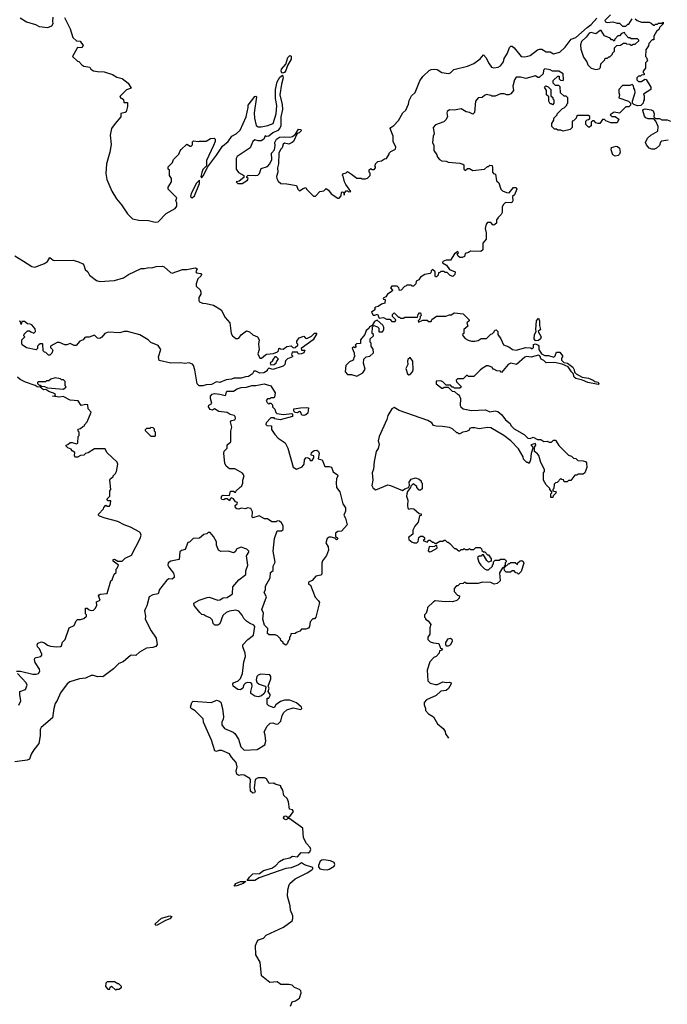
# Model space of a CAD drawing. Extents: x 2386423 to 2568864, y 578392 to 761999.
# Tile 378 of 454: x 2539351 to 2545446, y 646988 to 656261. Entities that reach past the tile are written whole.
import ezdxf

# ---------------------------------------------------------------- set-up
doc = ezdxf.new("R2010")
doc.units = 0

msp = doc.modelspace()

# ---------------------------------------------------------------- linework, layer by layer
at = {"layer": '0CON05XD'}
for points in [[(2539355, 656277.5), (2539415, 656240), (2539500, 656215), (2539535, 656197.5), (2539615, 656187.5), (2539655, 656202.5), (2539667.5, 656225), (2539662.5, 656245), (2539666.7, 656285)], [(2539771.7, 656281.7), (2539827.5, 656175), (2539850, 656095), (2539885, 656062.5), (2539919.3, 656059.3), (2539949.3, 656019.3), (2539937.5, 655995), (2539895, 656000), (2539847.5, 655915), (2539895, 655870), (2539908.3, 655868.3), (2539936.7, 655835), (2539955, 655824), (2540010, 655815), (2540020, 655795), (2540045, 655780), (2540082, 655772), (2540145, 655770), (2540225, 655746.2), (2540265, 655721.2), (2540315, 655706.7), (2540372.5, 655665), (2540400, 655615), (2540355, 655600), (2540293, 655537), (2540301.7, 655521.7), (2540315, 655520), (2540328.3, 655508.3), (2540332.5, 655482.5), (2540365, 655480), (2540366.7, 655445), (2540353.3, 655395), (2540345, 655386.7), (2540303.3, 655376.7), (2540303.8, 655345), (2540248.8, 655285), (2540213.8, 655235), (2540203.3, 655175), (2540213.3, 655085), (2540200, 655015), (2540166.6, 654905), (2540163.4, 654813.4), (2540172.7, 654755), (2540218.2, 654645), (2540263.8, 654573.8), (2540308.9, 654518.9), (2540365, 654433.8), (2540413.3, 654385), (2540472.1, 654372.1), (2540565, 654368.9), (2540626.4, 654353.6), (2540655, 654357.5), (2540730, 654435), (2540815, 654482.5), (2540830, 654505), (2540830, 654535), (2540820, 654555), (2540830, 654585), (2540750, 654665), (2540750, 654685), (2540780, 654735), (2540780, 654765), (2540760, 654795), (2540760, 654845), (2540750, 654855), (2540750, 654875), (2540790, 654915), (2540800, 654945), (2540850, 654995), (2540860, 655025), (2540871.7, 655038.3), (2540925, 655090), (2540955, 655070), (2540965, 655070), (2540977, 655083), (2540978.3, 655111.7), (2540988.3, 655121.7), (2541035, 655112.5), (2541045, 655117.5), (2541105, 655116.7), (2541147.3, 655142.7), (2541180, 655145), (2541190, 655135), (2541189.5, 655115), (2541174.5, 655075), (2541108.9, 654935), (2541110, 654885), (2541075, 654848.8), (2541065, 654822.5), (2541057.5, 654785), (2541061.7, 654771.7), (2541081.2, 654795), (2541117.7, 654872.3), (2541205, 654984), (2541259.7, 655070.3), (2541313.3, 655115), (2541347.5, 655165), (2541387.5, 655185), (2541425, 655220), (2541481.2, 655345), (2541503, 655433), (2541502.5, 655455), (2541565, 655537.5), (2541575, 655540), (2541580, 655535), (2541558.8, 655385), (2541561.2, 655335), (2541577.5, 655265), (2541595, 655251.2), (2541625, 655250.8), (2541687.5, 655265), (2541736, 655285), (2541765.3, 655374.7), (2541772.1, 655452.1), (2541759.5, 655519.5), (2541758.2, 655605), (2541773.7, 655676.3), (2541798.7, 655721.3), (2541825, 655740), (2541832.2, 655715), (2541813.8, 655655), (2541800.9, 655555), (2541822.4, 655462.4), (2541825.6, 655415), (2541808.5, 655345), (2541807.5, 655262.5), (2541800, 655240), (2541781.9, 655218.1), (2541733.3, 655195), (2541695, 655163.3), (2541675, 655160), (2541661.7, 655168.3), (2541650, 655135), (2541625, 655121.2), (2541595, 655118.8), (2541565, 655130), (2541546.7, 655115), (2541520, 655055), (2541397, 654973), (2541387.5, 654955), (2541387.5, 654855), (2541410.7, 654820.7), (2541460, 654795), (2541460, 654775), (2541418.3, 654741.7), (2541390, 654735), (2541405, 654720), (2541445, 654720), (2541495, 654750), (2541500, 654765), (2541490, 654775), (2541490, 654785), (2541503, 654797), (2541575, 654792.5), (2541591.7, 654798.3), (2541608.8, 654811.2), (2541625, 654860), (2541685, 654877.5), (2541705, 654902.5), (2541723.3, 654945), (2541720, 655005), (2541750, 655035), (2541756.7, 655075), (2541753.9, 655106.1), (2541766.7, 655135), (2541795, 655153.3), (2541847, 655157), (2541895, 655153.8), (2541918.3, 655161.7), (2541948.3, 655181.7), (2541975, 655230), (2541998.3, 655228.3), (2542000, 655215), (2541980, 655195), (2541961.7, 655188.3), (2541927.5, 655115), (2541916.4, 655103.6), (2541885, 655087.5), (2541843, 655097), (2541831.7, 655088.3), (2541820, 655055), (2541805, 655040), (2541790, 655005), (2541786.7, 654905), (2541777.5, 654865), (2541780, 654825), (2541767.5, 654785), (2541772.5, 654765), (2541785, 654740), (2541808.3, 654718.3), (2541865, 654716.7), (2541955, 654700), (2541970, 654665), (2541985, 654650), (2542018.3, 654671.7), (2542045, 654680), (2542050, 654665), (2542115, 654600), (2542135, 654600), (2542175, 654642.5), (2542215, 654650), (2542235, 654670), (2542256.4, 654656.4), (2542281.7, 654621.7), (2542345, 654580), (2542358.3, 654581.7), (2542378.3, 654601.7), (2542380, 654635), (2542385, 654640), (2542398.3, 654638.3), (2542405, 654610), (2542410, 654635), (2542425, 654650), (2542435, 654650), (2542445, 654640), (2542468.3, 654641.7), (2542419.3, 654709.3), (2542407.5, 654735), (2542397, 654787), (2542390, 654795), (2542391.7, 654808.3), (2542425, 654820), (2542435, 654830), (2542475, 654807.5), (2542525, 654767.5), (2542565, 654770), (2542575, 654762.5), (2542605, 654762.5), (2542625, 654770), (2542650, 654795), (2542650, 654815), (2542640, 654825), (2542641.7, 654848.3), (2542655, 654860), (2542665, 654850), (2542688.3, 654851.7), (2542700, 654865), (2542700, 654875), (2542690, 654885), (2542700, 654895), (2542700, 654905), (2542723, 654927), (2542755, 654932.5), (2542785, 654950), (2542805, 654952.5), (2542830, 654995), (2542830, 655005), (2542845, 655020), (2542887.7, 655042.3), (2542890.7, 655060.7), (2542866.7, 655115), (2542867.5, 655165), (2542837.5, 655235), (2542843.6, 655246.4), (2542872.5, 655265), (2542917.7, 655312.3), (2542957.5, 655385), (2542985, 655410), (2543010, 655465), (2543018.3, 655501.7), (2543040, 655545), (2543072.5, 655575), (2543116.7, 655685), (2543145, 655727.5), (2543205, 655782.5), (2543225, 655792.5), (2543255, 655796.7), (2543280.7, 655790.7), (2543325, 655762.5), (2543387, 655753), (2543405, 655760), (2543438.3, 655791.7), (2543565, 655823.8), (2543625, 655847.5), (2543685, 655892.5), (2543715, 655930), (2543743, 655903), (2543763.3, 655855), (2543792.5, 655815), (2543815, 655806.7), (2543855.8, 655814.2), (2543875, 655827.5), (2543903.8, 655865), (2543910, 655895), (2543943.6, 655946.4), (2543961.7, 655998.3), (2543975, 656012.5), (2543985, 656012.5), (2544005, 655997.5), (2544070, 655915), (2544105, 655910), (2544135, 655916.2), (2544155, 655924.3), (2544223.9, 655976.1), (2544245, 655983.3), (2544265, 655983.3), (2544305, 655960), (2544345, 655957.5), (2544375, 655940), (2544435, 655956), (2544485, 656001.2), (2544542, 656078), (2544586, 656095), (2544691.6, 656188.4), (2544730, 656215), (2544784, 656275)], [(2544912.3, 656307.7), (2544860, 656255), (2544865, 656242.5), (2544883.6, 656233.6), (2544935, 656242.5), (2544975, 656230), (2544995, 656230), (2545025, 656200), (2545055, 656200), (2545075, 656220), (2545085, 656220), (2545115, 656270)], [(2545145, 656270), (2545163, 656253), (2545205, 656237.5), (2545277, 656237), (2545295, 656230), (2545315, 656210), (2545325, 656210), (2545335, 656220), (2545355, 656220), (2545365, 656230), (2545395, 656230), (2545408.3, 656238.3), (2545408.3, 656221.7), (2545371.7, 656188.3), (2545368.3, 656171.7), (2545345, 656150), (2545320, 656105), (2545320, 656070), (2545305, 656070), (2545271.7, 656038.3), (2545270, 656015), (2545243, 655977), (2545240, 655915), (2545250, 655905), (2545260, 655875), (2545240, 655855), (2545240, 655805), (2545220, 655775)], [(2544775, 655792.5), (2544805, 655800), (2544818.3, 655811.7), (2544820, 655845), (2544858.3, 655881.7), (2544861.7, 655898.3), (2544885, 655900), (2544895, 655910), (2544905, 655910), (2544930, 655935), (2544930, 655945), (2544950, 655965), (2544950, 655995), (2544971.7, 656018.3), (2545005, 656020), (2545035, 656040), (2545055, 656040), (2545063, 656033), (2545095, 656030), (2545105, 656020), (2545115, 656020), (2545125, 656030), (2545145, 656030), (2545178.3, 656061.7), (2545178.3, 656068.3), (2545165, 656080), (2545105, 656080), (2545095, 656090), (2545081.7, 656091.7), (2545051.7, 656121.7), (2545045, 656140), (2545015, 656130), (2544995, 656110), (2544981.7, 656108.3), (2544951.7, 656078.3), (2544945, 656060), (2544935, 656070), (2544921.7, 656071.7), (2544908.3, 656088.3), (2544855, 656110), (2544825, 656160), (2544815, 656160), (2544775, 656128.8), (2544730.6, 656140.6), (2544710.8, 656135), (2544682.5, 656097.5), (2544638.8, 656055), (2544630, 656025), (2544632.5, 655985), (2544658.3, 655908.3), (2544690, 655865), (2544700, 655835), (2544730, 655805), (2544775, 655792.5)], [(2541826.1, 655756.1), (2541819.5, 655759.5), (2541812.9, 655775), (2541815.8, 655794.2), (2541857.3, 655842.7), (2541874.3, 655905), (2541895, 655924), (2541905, 655917.5), (2541905, 655890), (2541870.5, 655829.5), (2541857.1, 655782.9), (2541845, 655764.5), (2541826.1, 655756.1)], [(2545220, 655775), (2545220, 655765), (2545230, 655755), (2545228.3, 655741.7), (2545205, 655740), (2545195, 655730), (2545175, 655730), (2545160, 655715), (2545160, 655695), (2545175, 655680), (2545205, 655680), (2545235, 655700), (2545248.3, 655698.3), (2545290, 655625), (2545290, 655605), (2545221.7, 655558.3), (2545230, 655545), (2545230, 655505), (2545223, 655497), (2545220, 655475), (2545198.3, 655451.7), (2545165, 655450), (2545131.7, 655461.7), (2545120, 655475), (2545120, 655495), (2545142.5, 655575), (2545141.7, 655601.7), (2545130, 655615), (2545128.3, 655638.3), (2545115, 655650), (2545095, 655640), (2545025, 655640), (2544990, 655605), (2544990, 655575), (2544997.5, 655555), (2544990, 655525), (2545080, 655495), (2545100, 655475), (2545100, 655455), (2545085, 655440), (2545055, 655440), (2544995, 655380), (2544945, 655390), (2544910, 655365), (2544925, 655350), (2544955, 655350), (2544990, 655325), (2544975, 655290), (2544915, 655290), (2544868.3, 655308.3), (2544855, 655320), (2544835, 655320), (2544810, 655285), (2544795, 655282.5), (2544775, 655290), (2544758.3, 655308.3), (2544745, 655310), (2544730, 655295), (2544728.3, 655261.7), (2544715, 655250), (2544705, 655250), (2544680, 655275), (2544680, 655305), (2544691.7, 655318.3), (2544705, 655320), (2544718.3, 655331.7), (2544718.3, 655348.3), (2544705, 655360), (2544605, 655360), (2544591.7, 655348.3), (2544590, 655335), (2544565, 655310), (2544550, 655305), (2544550, 655245), (2544531.7, 655228.3), (2544465, 655212.5), (2544445, 655220), (2544415, 655220), (2544405, 655230), (2544385, 655230), (2544360, 655255), (2544360, 655285), (2544380, 655315), (2544380, 655335), (2544410, 655365), (2544410, 655375), (2544460, 655425), (2544475, 655430), (2544500, 655455), (2544500, 655465), (2544510, 655475), (2544510, 655525), (2544495, 655540), (2544475, 655540), (2544441.7, 655571.7), (2544438.3, 655628.3), (2544425, 655640), (2544395, 655640), (2544372.5, 655665), (2544373, 655687), (2544415, 655730), (2544428.3, 655728.3), (2544430, 655705), (2544441.7, 655691.7), (2544465, 655690), (2544470, 655695), (2544465, 655750), (2544427, 655777), (2544365, 655777.5), (2544345, 655790), (2544295, 655800), (2544280, 655785), (2544278.3, 655751.7), (2544241.7, 655718.3), (2544228.3, 655718.3), (2544205, 655732.5), (2544115, 655707.5), (2544065, 655720), (2544025, 655720), (2544007.5, 655695), (2543992.5, 655635), (2543997.5, 655595), (2543975, 655562.5), (2543955, 655552.5), (2543935, 655552.5), (2543911.7, 655561.7), (2543877, 655563), (2543825, 655540), (2543795, 655540), (2543787, 655547), (2543745, 655556.7), (2543725, 655547.5), (2543705, 655527.5), (2543665, 655523.8), (2543640, 655495), (2543631.7, 655388.3), (2543617, 655373), (2543585, 655387.5), (2543553, 655393), (2543505, 655422.5), (2543445, 655410), (2543395, 655413.3), (2543375, 655397.5), (2543370, 655385), (2543377.5, 655345), (2543363, 655317), (2543341.7, 655298.3), (2543265, 655272.5), (2543242.5, 655245), (2543252.5, 655185), (2543242.5, 655165), (2543237.5, 655105), (2543247.5, 655075), (2543248.3, 655028.3), (2543277, 654987), (2543282.5, 654965), (2543303.6, 654943.6), (2543323, 654933), (2543365, 654930), (2543385, 654920), (2543495, 654910), (2543521.7, 654901.7), (2543530, 654895), (2543530, 654855), (2543545, 654840), (2543565, 654860), (2543585, 654860), (2543615, 654840), (2543725, 654852.5), (2543755, 654880), (2543765, 654880), (2543775, 654890), (2543797, 654887), (2543802.5, 654865), (2543800, 654825), (2543811.7, 654811.7), (2543830, 654805), (2543840, 654745), (2543860, 654725), (2543880, 654665), (2543895, 654650), (2543933, 654633), (2543958.3, 654631.7), (2543998.3, 654681.7), (2544025, 654680), (2544030, 654665), (2544007, 654613), (2543990, 654595), (2543992.5, 654555), (2543985, 654542.5), (2543975, 654537.5), (2543925, 654540), (2543903, 654517), (2543892.5, 654495), (2543893.3, 654445), (2543882.5, 654425), (2543850, 654395), (2543850, 654385), (2543840, 654375), (2543840, 654345), (2543815, 654327.5), (2543805, 654330), (2543785, 654350), (2543755, 654350), (2543743, 654337), (2543732.5, 654295), (2543742.5, 654255), (2543740, 654195), (2543710, 654155), (2543710, 654095), (2543691.7, 654078.3), (2543595, 654080), (2543575, 654067.5), (2543545, 654060), (2543537.5, 654032.5), (2543515, 654020), (2543495, 654020), (2543477.5, 654035), (2543470, 654055), (2543480, 654065), (2543475, 654077.5), (2543444.1, 654055.9), (2543405, 653997.5), (2543365, 653996), (2543332.5, 653985), (2543330.7, 653970.7), (2543369.3, 653949.3), (2543395, 653907.5), (2543450, 653885), (2543447, 653863), (2543427, 653843), (2543401.7, 653851.7), (2543375, 653880), (2543355, 653880), (2543345, 653890), (2543315, 653890), (2543305, 653880), (2543291.7, 653878.3), (2543290, 653855), (2543275, 653840), (2543265, 653840), (2543260, 653845), (2543260, 653885), (2543235, 653907.5), (2543223, 653897), (2543221.7, 653878.3), (2543215, 653870), (2543165, 653862.5), (2543123.6, 653836.4), (2543108.3, 653811.7), (2543081.7, 653798.3), (2543080, 653775), (2543058.3, 653751.7), (2543045, 653750), (2543035, 653760), (2542995, 653760), (2542985, 653750), (2542971.7, 653748.3), (2542940, 653715), (2542925, 653710), (2542920, 653735), (2542905, 653750), (2542855, 653750), (2542840, 653735), (2542860, 653715), (2542856.7, 653703.3), (2542813.6, 653676.4), (2542798.3, 653651.7), (2542771.7, 653638.3), (2542775, 653630), (2542790, 653625), (2542788.3, 653591.7), (2542755, 653582.5), (2542725, 653560), (2542700, 653555), (2542690, 653545), (2542697, 653537), (2542695, 653530), (2542663, 653507), (2542678.3, 653478.3), (2542695, 653477.5), (2542718.3, 653488.3), (2542735, 653450), (2542775, 653457.5), (2542805, 653440), (2542835, 653440), (2542855, 653420), (2542885, 653420), (2542890, 653435), (2542860, 653465), (2542860, 653485), (2542875, 653500), (2542915, 653460), (2542925, 653460), (2542935, 653450), (2542965, 653450), (2542975, 653460), (2543095, 653460), (2543100, 653485), (2543115, 653500), (2543125, 653500), (2543130, 653475), (2543120, 653465), (2543118.3, 653441.7), (2543100, 653425), (2543105, 653412.5), (2543145, 653430), (2543185, 653430), (2543195, 653420), (2543225, 653420), (2543231.7, 653438.3), (2543275, 653470), (2543361.7, 653468.3), (2543395, 653480), (2543415, 653480), (2543433, 653497), (2543445, 653500), (2543525, 653490), (2543580, 653435), (2543580, 653425), (2543560, 653405), (2543570, 653375), (2543530, 653345), (2543530, 653305), (2543520, 653295), (2543525, 653280), (2543545, 653260), (2543573, 653243), (2543605, 653232.5), (2543635, 653232.5), (2543665, 653240), (2543695, 653260), (2543745, 653260), (2543785, 653300), (2543797, 653303), (2543818.3, 653321.7), (2543821.7, 653338.3), (2543835, 653340), (2543850, 653325), (2543850, 653295), (2543880, 653255), (2543905, 653200), (2543955, 653180), (2543990, 653155), (2544025, 653150), (2544115, 653172.5), (2544161.7, 653171.7), (2544175, 653162.5), (2544186.7, 653175), (2544187.5, 653202.5), (2544205, 653210), (2544230, 653195), (2544235.8, 653185), (2544236.2, 653155), (2544263.6, 653113.6), (2544295, 653100), (2544327, 653097), (2544377, 653083), (2544390, 653095), (2544405, 653130), (2544435, 653130), (2544460, 653095), (2544460, 653085), (2544450, 653075), (2544450, 653055), (2544471.2, 653031.2), (2544506.2, 653026.2), (2544557.5, 652987.5), (2544571.2, 652965), (2544571.7, 652941.7), (2544587.5, 652925), (2544645, 652893.3), (2544706, 652886), (2544747.7, 652867.7), (2544765, 652852.5), (2544795, 652846.7), (2544803.3, 652835), (2544795.8, 652824.2), (2544697.5, 652845), (2544647.5, 652867.5), (2544585, 652881.5), (2544569.4, 652895), (2544559.5, 652929.5), (2544543.8, 652943.8), (2544512.7, 652992.7), (2544458.3, 653018.3), (2544385, 653031.4), (2544305, 653030), (2544285, 653050), (2544258, 653065), (2544246.1, 653096.1), (2544235, 653101.2), (2544165.9, 653084.1), (2544122, 653088), (2544106.4, 653083.6), (2544027, 653013), (2543973, 653027), (2543950, 653015), (2543885, 652940), (2543875, 652950), (2543843, 652953), (2543815, 652970), (2543805, 652970), (2543800, 652985), (2543765, 653000), (2543745, 653000), (2543703, 652977), (2543685, 652960), (2543625, 652900), (2543575, 652900), (2543565, 652910), (2543555, 652910), (2543525, 652880), (2543471.7, 652878.3), (2543460, 652865), (2543461.7, 652851.7), (2543510, 652805), (2543495, 652790), (2543445, 652790), (2543435, 652800), (2543421.7, 652801.7), (2543405, 652820), (2543365, 652820), (2543335, 652850), (2543315, 652860), (2543271.7, 652858.3), (2543271.7, 652831.7), (2543325, 652790), (2543335, 652790), (2543345, 652800), (2543385, 652800), (2543421.7, 652761.7), (2543445, 652760), (2543475, 652730), (2543485, 652730), (2543500, 652695), (2543498.3, 652628.3), (2543502.5, 652615), (2543525, 652597.5), (2543605, 652580), (2543735, 652587.5), (2543775, 652567.5), (2543825, 652577.5), (2543851.7, 652571.7), (2543889.3, 652539.3), (2543923.6, 652493.6), (2543968.3, 652458.3), (2543975, 652440), (2544005, 652407.5), (2544100, 652355), (2544135, 652320), (2544155, 652317.5), (2544185, 652330), (2544225, 652306.7), (2544255, 652307.5), (2544285, 652287.5), (2544315, 652292.5), (2544335, 652282.5), (2544357, 652283), (2544375, 652300), (2544395, 652300), (2544425, 652250), (2544515, 652160), (2544545, 652150), (2544563, 652133), (2544587, 652127), (2544605, 652110), (2544655, 652107.5), (2544675, 652100), (2544687, 652087), (2544690, 652045), (2544670, 651995), (2544655, 651980), (2544605, 651980), (2544595, 651970), (2544575, 651970), (2544538.3, 651921.7), (2544515, 651920), (2544505, 651910), (2544475, 651910), (2544468.3, 651928.3), (2544455, 651930), (2544445, 651940), (2544408.3, 651901.7), (2544395, 651900), (2544381.7, 651888.3), (2544380, 651845), (2544370, 651835), (2544370, 651825), (2544400, 651815), (2544398.3, 651801.7), (2544385, 651790)], [(2544365, 655460), (2544355, 655470), (2544345, 655470), (2544330, 655495), (2544330, 655535), (2544310, 655555), (2544310, 655595), (2544290, 655625), (2544302.5, 655637.5), (2544325, 655630), (2544350, 655605), (2544350, 655545), (2544368.3, 655528.3), (2544370, 655515), (2544380, 655505), (2544380, 655475), (2544365, 655460)], [(2545300.7, 655040.7), (2545275, 655052.5), (2545251.7, 655081.7), (2545242.5, 655105), (2545260, 655145), (2545290, 655175), (2545358.3, 655211.7), (2545360, 655255), (2545337, 655307), (2545318.3, 655328.3), (2545265, 655327.5), (2545245, 655336.7), (2545231.7, 655351.7), (2545217.5, 655405), (2545220, 655415), (2545237, 655423), (2545295, 655412.5), (2545313, 655403), (2545322.5, 655375), (2545320, 655345), (2545335, 655330), (2545371.7, 655331.7), (2545395, 655317.5), (2545445, 655317.5), (2545475.8, 655305.8)], [(2544955, 654976.7), (2544935, 654987.5), (2544917.5, 655035), (2544921.7, 655058.3), (2544965, 655070), (2544977, 655067), (2544995, 655050), (2545002.5, 655015), (2544996.1, 654993.9), (2544985, 654983.3), (2544955, 654976.7)], [(2545455, 655127.5), (2545393, 655117), (2545383.3, 655106.7), (2545373, 655077), (2545345, 655050), (2545325, 655042.5), (2545300.7, 655040.7)], [(2540975, 654582.5), (2540995, 654603.8), (2541045, 654717.5), (2541045, 654750), (2541015, 654721.2), (2540965, 654623.3), (2540959.2, 654595), (2540975, 654582.5)], [(2539305, 654038.1), (2539388.5, 653988.5), (2539465, 653937.5), (2539495, 653931.4), (2539585.7, 653964.3), (2539612.5, 653985), (2539635, 654020), (2539665, 653996.7), (2539682.9, 653992.9), (2539855.6, 653995.6), (2539905, 653982), (2539945, 653962), (2539955, 653950), (2539968.6, 653908.6), (2539994, 653885), (2540009.2, 653855), (2540074, 653804), (2540105.5, 653795.5), (2540244.5, 653805.5), (2540329.5, 653830.5), (2540375, 653860.8), (2540495, 653918.6), (2540525, 653917.1), (2540567.3, 653927.3), (2540595, 653923.8), (2540635, 653936), (2540695, 653940), (2540710, 653935), (2540769.5, 653879.5), (2540785, 653874), (2540885, 653910), (2540925, 653909.2), (2540987.5, 653922.5), (2541005, 653923.8), (2541022.5, 653915), (2541008.8, 653885), (2541015, 653876.7), (2541055, 653870), (2541061.7, 653861.7), (2541056.7, 653845), (2541029.3, 653820.7), (2541012.5, 653775), (2541013, 653753), (2541048.3, 653718.3), (2541056.7, 653695), (2541056.7, 653675), (2541037.5, 653645), (2541037.5, 653615), (2541045, 653602.5), (2541070.7, 653590.7), (2541105, 653588.8), (2541175, 653572), (2541248.7, 653528.7), (2541286, 653455), (2541328.8, 653405), (2541340, 653305), (2541354.1, 653284.1), (2541385, 653260), (2541405, 653257.5), (2541415, 653263.3), (2541436.1, 653293.9), (2541485, 653330), (2541515, 653321.2), (2541544.3, 653294.3), (2541588.8, 653275), (2541604, 653245), (2541598, 653205), (2541603.9, 653156.1), (2541594, 653115), (2541610, 653075), (2541627, 653073), (2541663.9, 653106.1), (2541678.3, 653111.7), (2541741.2, 653118.8), (2541776.7, 653133.3), (2541788.3, 653141.7), (2541790, 653165), (2541795, 653167.5), (2541805, 653160), (2541831.7, 653158.3), (2541865, 653182.5), (2541905, 653190), (2541925, 653170), (2541945, 653172.5), (2541967.5, 653195), (2541970, 653205), (2541960, 653215), (2541960, 653235), (2541982.5, 653265), (2542025, 653280), (2542041.7, 653261.7), (2542055, 653257.5), (2542098.3, 653281.7), (2542125, 653310), (2542145, 653310), (2542147.5, 653305), (2542112.5, 653245), (2542000, 653165), (2542005, 653150), (2542035, 653150), (2542025, 653122.5), (2542005, 653113.3), (2541975, 653110), (2541965, 653130), (2541915, 653130), (2541910, 653105), (2541920, 653095), (2541920, 653085), (2541871.7, 653068.3), (2541851.7, 653048.3), (2541847.5, 653015), (2541830.7, 652999.3), (2541735, 652966.7), (2541695, 652980), (2541680, 652965), (2541680, 652955), (2541650, 652935), (2541611.7, 652931.7), (2541575, 652950), (2541555, 652950), (2541542.5, 652925), (2541505, 652900.6), (2541475, 652898.6), (2541435, 652885.6), (2541366.4, 652883.6), (2541345.9, 652874.1), (2541295, 652870.8), (2541235, 652844.3), (2541205, 652852), (2541155, 652824.4), (2541106.8, 652823.2), (2541075, 652811.9), (2541041.4, 652811.4)], [(2541041.4, 652811.4), (2541020.9, 652830.9), (2541000.8, 652965), (2540988, 653005), (2540977.9, 653017.9), (2540945, 653028.8), (2540905, 653023.8), (2540865, 653030), (2540775, 653026.2), (2540665, 653050), (2540656.7, 653085), (2540680, 653155), (2540653.9, 653193.9), (2540585, 653221.2), (2540560, 653245), (2540482.7, 653292.7), (2540365, 653324.4), (2540335.7, 653324.3), (2540295, 653313.1), (2540185, 653318.1), (2540153.8, 653305), (2540125, 653271.2), (2540105, 653257.5), (2540085, 653262.5), (2540055, 653288.8), (2540005, 653270.8), (2539975, 653272), (2539965, 653268.8), (2539947.5, 653245), (2539916.2, 653233.8), (2539883.3, 653193.3), (2539865, 653192.5), (2539825, 653212.5), (2539795, 653198.8), (2539775, 653198.6), (2539725, 653220), (2539705, 653220), (2539640, 653185), (2539640, 653175), (2539658.3, 653158.3), (2539663.3, 653145), (2539655, 653120), (2539635, 653102.5), (2539623, 653103), (2539598.3, 653128.3), (2539585, 653130), (2539571.7, 653141.7), (2539570, 653205), (2539565, 653210), (2539545, 653210), (2539531.7, 653198.3), (2539520, 653185), (2539520, 653165), (2539507.5, 653152.5), (2539415, 653170), (2539375, 653200), (2539370, 653215), (2539372.5, 653245), (2539400, 653275), (2539390, 653285), (2539391.7, 653298.3), (2539425, 653330), (2539445, 653330), (2539455, 653320), (2539485, 653310), (2539500, 653325), (2539498.3, 653348.3), (2539465, 653386.7), (2539450, 653395), (2539425, 653397.5), (2539395, 653417.5), (2539371.7, 653418.3), (2539365, 653390), (2539358.3, 653418.3), (2539345, 653422.5)], [(2542525, 652902.5), (2542580, 652935), (2542601.7, 652968.3), (2542587.5, 653025), (2542590, 653065), (2542613, 653087), (2542647, 653093), (2542680, 653125), (2542677, 653157), (2542660, 653185), (2542660, 653215), (2542650, 653225), (2542650, 653255), (2542680, 653285), (2542680, 653295), (2542670, 653305), (2542671.7, 653368.3), (2542685, 653380), (2542719.3, 653369.3), (2542730, 653355), (2542730, 653325), (2542735, 653320), (2542765, 653322.5), (2542777, 653343), (2542777.5, 653365), (2542767.5, 653385), (2542715, 653430), (2542690.7, 653419.3), (2542670, 653380), (2542645, 653367.5), (2542638.3, 653351.7), (2542612.5, 653335), (2542600, 653295), (2542560, 653245), (2542558.3, 653211.7), (2542521.7, 653208.3), (2542510, 653195), (2542518.3, 653181.7), (2542505, 653170), (2542495, 653180), (2542481.7, 653168.3), (2542500, 653125), (2542500, 653105), (2542510, 653095), (2542500, 653085), (2542490, 653055), (2542455, 653040), (2542420, 653005), (2542413.6, 652943.6), (2542435, 652920), (2542475, 652920), (2542525, 652902.5)], [(2544205, 653237.5), (2544193.3, 653255), (2544196.2, 653295), (2544212.5, 653325), (2544208, 653345), (2544215.8, 653424.2), (2544235, 653450), (2544244, 653425), (2544242.3, 653382.3), (2544254, 653345), (2544232.5, 653325), (2544233, 653317), (2544258, 653275), (2544254.3, 653255), (2544235, 653241.1), (2544205, 653237.5)], [(2541715, 653010), (2541745, 653012.5), (2541765, 653030), (2541770, 653045), (2541787, 653063), (2541765, 653086.7), (2541752.5, 653085), (2541730, 653055), (2541730, 653045), (2541710, 653025), (2541715, 653010)], [(2543015, 652917.5), (2543025, 652920), (2543046.7, 652945), (2543053.8, 652965), (2543052.5, 653045), (2543025, 653080), (2543005, 653060), (2543000, 653045), (2543003.3, 653015), (2542984, 652975), (2543000, 652925), (2543015, 652917.5)], [(2539320, 650125), (2539360, 650125), (2539476.1, 650096.1), (2539505, 650096.2), (2539527.5, 650105), (2539540, 650125), (2539536.7, 650145), (2539496.4, 650206.4), (2539490, 650235), (2539495, 650247.5), (2539506.4, 650253.6), (2539550, 650265), (2539560, 650275), (2539560, 650285), (2539536.2, 650335), (2539520, 650355), (2539516.7, 650375), (2539521.7, 650388.3), (2539555, 650403.3), (2539583.9, 650393.9), (2539611.7, 650371.7), (2539641.4, 650361.4), (2539696.4, 650353.6), (2539735, 650358), (2539743.8, 650365), (2539755, 650397.5), (2539780, 650425), (2539816.1, 650533.9), (2539863, 650557), (2539881.7, 650598.3), (2539895, 650612.5), (2539925, 650613.3), (2539955, 650622.5), (2539980, 650645), (2539980, 650655), (2539970, 650665), (2539971.7, 650718.3), (2539985, 650720), (2539996.4, 650706.4), (2540025, 650698), (2540045, 650700.6), (2540061.9, 650715), (2540077.1, 650745), (2540075, 650780), (2540107.5, 650795), (2540092.5, 650835), (2540100, 650845), (2540108.3, 650851.7), (2540175, 650857.5), (2540210, 650975), (2540220, 650985), (2540241.7, 651038.3), (2540260, 651055), (2540260, 651085), (2540270, 651095), (2540280, 651125), (2540231.7, 651161.7), (2540231.7, 651178.3), (2540245, 651180), (2540275, 651160), (2540315, 651160), (2540345, 651190), (2540405, 651218), (2540485.3, 651375), (2540493.3, 651405), (2540487.5, 651425), (2540475, 651438.6), (2540393, 651483), (2540335, 651504.2), (2540275.8, 651535.8), (2540155, 651566), (2540102.5, 651585), (2540092.5, 651595), (2540092.5, 651605), (2540140, 651655), (2540141.7, 651668.3), (2540161.7, 651688.3), (2540175, 651680), (2540195, 651680), (2540207, 651703), (2540208.3, 651728.3), (2540185, 651730), (2540170, 651745), (2540200, 651775), (2540200, 651825), (2540210, 651835), (2540200, 651925), (2540205, 651940), (2540230, 651955), (2540230, 651965), (2540253, 651987), (2540263.6, 652006.4), (2540276.1, 652076.1), (2540267.5, 652095), (2540170, 652185), (2540155, 652220), (2540055, 652220), (2539995, 652182.5), (2539970, 652175), (2539955, 652160), (2539923, 652157), (2539895, 652142.5), (2539875, 652140), (2539867.5, 652155), (2539870, 652185), (2539845, 652200), (2539835, 652217.5), (2539805, 652230), (2539790, 652245), (2539790, 652255), (2539805, 652260), (2539825, 652280), (2539845, 652280), (2539885, 652267.5), (2539898.3, 652271.7), (2539900, 652335), (2539910, 652345), (2539910, 652375), (2539900, 652385), (2539900, 652405), (2539925, 652410), (2539945, 652430), (2539960, 652435), (2539960, 652445), (2539987, 652473), (2540022.5, 652565), (2539996.7, 652595), (2539993, 652633), (2539975, 652636.7), (2539928.3, 652628.3), (2539901.7, 652671.7), (2539825, 652678.8), (2539761.7, 652711.7), (2539725, 652707.5), (2539660, 652715), (2539688.3, 652721.7), (2539685, 652737.5), (2539625, 652760), (2539597, 652777), (2539575, 652776.7), (2539545, 652800), (2539515, 652803.8), (2539497, 652817), (2539406.1, 652846.1), (2539355, 652873.8), (2539330, 652895)], [(2539765, 652782.5), (2539790, 652805), (2539780, 652815), (2539780, 652855), (2539765, 652870), (2539745, 652870), (2539735, 652880), (2539685, 652887.5), (2539643, 652877), (2539625, 652860), (2539605, 652860), (2539595, 652850), (2539525, 652850), (2539520, 652845), (2539520, 652835), (2539535, 652820), (2539545, 652820), (2539555, 652810), (2539585, 652807.5), (2539613, 652793), (2539765, 652782.5)], [(2541855, 650370), (2541830, 650385), (2541830, 650395), (2541810, 650415), (2541805, 650430), (2541777, 650457), (2541755, 650467.5), (2541698.3, 650468.3), (2541685, 650480), (2541686.4, 650526.4), (2541655, 650560), (2541640, 650615), (2541647, 650673), (2541631.2, 650705), (2541673.8, 650825), (2541653.3, 650865), (2541663.3, 650895), (2541663.8, 650925), (2541707.5, 651005), (2541712.5, 651055), (2541737.5, 651075), (2541737.5, 651115), (2541756.4, 651153.6), (2541736.2, 651255), (2541748.8, 651375), (2541775, 651447.5), (2541815, 651446.7), (2541830.7, 651459.3), (2541831.2, 651495), (2541815, 651522.5), (2541797, 651537), (2541775, 651540), (2541765, 651532.5), (2541723, 651533), (2541685, 651560), (2541655, 651560), (2541605, 651587.5), (2541545, 651570), (2541540, 651575), (2541542.5, 651625), (2541526.4, 651656.4), (2541495, 651662.5), (2541475, 651653.3), (2541435, 651660), (2541415, 651652.5), (2541395, 651653.3), (2541382.5, 651665), (2541380, 651685), (2541398.3, 651701.7), (2541400, 651715), (2541381.7, 651721.7), (2541365, 651750), (2541342.5, 651757.5), (2541331.7, 651748.3), (2541325, 651730), (2541305, 651750), (2541285, 651747.5), (2541271.7, 651738.3), (2541255, 651742.5), (2541247.5, 651755), (2541255, 651777.5), (2541265, 651782.5), (2541325, 651780), (2541335, 651820), (2541365, 651820), (2541375, 651810), (2541385, 651810), (2541390, 651825), (2541425, 651857.5), (2541437.5, 651865), (2541452.5, 651895), (2541452.5, 651925), (2541462.5, 651965), (2541449.3, 651989.3), (2541405, 652016.7), (2541375, 652030), (2541325, 652032), (2541295, 652056.2), (2541282.2, 652085), (2541271.2, 652175), (2541275, 652197.5), (2541303.3, 652225), (2541304.3, 652255.7), (2541338.8, 652285), (2541338.8, 652385), (2541348, 652425), (2541336.7, 652475), (2541345, 652486.7), (2541376.4, 652493.6), (2541382.5, 652505), (2541380, 652525), (2541370, 652535), (2541333.3, 652543.3), (2541305, 652562.5), (2541225, 652572), (2541185, 652597.5), (2541165, 652583.8), (2541145, 652588.8), (2541126.7, 652615), (2541130.7, 652629.3), (2541160, 652645), (2541146.2, 652695), (2541148, 652715), (2541164.2, 652735), (2541185, 652741.1), (2541235.5, 652735.5), (2541285, 652721.2), (2541292, 652728), (2541296.7, 652755), (2541305, 652761.2), (2541365, 652764), (2541396.7, 652785), (2541435, 652796.9), (2541485, 652800.6), (2541534.6, 652815.4), (2541573.2, 652816.8), (2541652, 652832), (2541715, 652812.5), (2541755.8, 652745.8), (2541750, 652705), (2541745, 652700), (2541715, 652700), (2541705, 652690), (2541685, 652690), (2541672.5, 652675), (2541680, 652655), (2541695, 652640), (2541705, 652650), (2541715, 652650), (2541730, 652635), (2541730, 652615), (2541753, 652593), (2541762.5, 652562.5), (2541772.5, 652552.5), (2541835, 652542.5), (2541911.7, 652551.7), (2541920, 652545), (2541920, 652525), (2541801.7, 652491.7), (2541753, 652503), (2541745, 652510), (2541715, 652510), (2541670, 652465), (2541668.3, 652448.3), (2541678.3, 652438.3), (2541720, 652435), (2541720.5, 652400.5), (2541753.3, 652355), (2541785, 652320), (2541850, 652275), (2541874, 652225), (2541926.4, 652046.4), (2541955, 652027.5), (2542010.5, 652049.5), (2542030, 652075), (2542032, 652115), (2542045, 652133.8), (2542055, 652138), (2542079.3, 652129.3), (2542085, 652110), (2542105, 652110), (2542120, 652135), (2542120, 652155), (2542095, 652160), (2542096.7, 652185), (2542122.5, 652205), (2542147.5, 652207.5), (2542163.3, 652195), (2542170, 652175), (2542160, 652125), (2542196.7, 652115), (2542224.2, 652054.2), (2542265, 652054.2), (2542285, 652046), (2542302.7, 652002.7), (2542342.5, 651975), (2542346.3, 651963.7), (2542334.2, 651935.8), (2542330.9, 651899.1), (2542332, 651855), (2542363.9, 651813.9), (2542391.2, 651701.2), (2542416.7, 651665), (2542417.7, 651632.3), (2542402.5, 651595), (2542417, 651567), (2542433.3, 651505), (2542380, 651445), (2542345, 651442.5), (2542323.3, 651425), (2542323, 651393), (2542347, 651377), (2542340, 651365), (2542333, 651363), (2542317.5, 651377.5), (2542283.6, 651386.4), (2542263.6, 651386.4), (2542245.9, 651374.1), (2542233.3, 651335), (2542253.3, 651295), (2542256.2, 651265), (2542237.5, 651215), (2542201.2, 651165), (2542196.1, 651143.9), (2542195, 651040), (2542185, 651030), (2542139.3, 651020.7), (2542105, 650980), (2542070, 650965), (2542070, 650945), (2542087, 650937), (2542133, 650823), (2542165, 650787.5), (2542171.7, 650771.7), (2542137, 650633), (2542125, 650620), (2542111.7, 650618.3), (2542085, 650590), (2542080, 650545), (2542068.3, 650531.7), (2542045, 650520), (2542005, 650520), (2541988.3, 650501.7), (2541955, 650490), (2541945, 650480), (2541901.7, 650478.3), (2541900, 650455), (2541890, 650445), (2541890, 650425), (2541880, 650415), (2541868.3, 650381.7), (2541855, 650370)], [(2542025, 652533.8), (2542007, 652537), (2541995, 652567.5), (2541985, 652570), (2541965, 652560), (2541943, 652563), (2541930, 652575), (2541932.5, 652595), (2541995, 652606), (2542055, 652610), (2542070, 652605), (2542062.5, 652555), (2542045, 652540), (2542025, 652533.8)], [(2544385, 651790), (2544371.7, 651778.3), (2544368.3, 651761.7), (2544351.7, 651761.7), (2544350, 651795), (2544360, 651805), (2544360, 651815), (2544340, 651835), (2544340, 651845), (2544305, 651880), (2544282.5, 651925), (2544280, 651995), (2544290, 652005), (2544290, 652025), (2544255, 652090), (2544235.9, 652155.9), (2544223.9, 652173.9), (2544197.5, 652195), (2544197.5, 652235), (2544210, 652255), (2544205, 652270), (2544163, 652257), (2544178.3, 652238.3), (2544180, 652225), (2544163.9, 652176.1), (2544160, 652115), (2544145, 652080), (2544135, 652090), (2544125, 652090), (2544091.7, 652121.7), (2544090, 652145), (2544045, 652220), (2543972.5, 652295), (2543906.7, 652345), (2543785, 652415.8), (2543755, 652419.2), (2543675, 652406.7), (2543635, 652416.7), (2543603.6, 652416.4), (2543585, 652410), (2543580, 652395), (2543555, 652382.5), (2543523, 652377), (2543495, 652360), (2543485, 652360), (2543475, 652370), (2543465, 652370), (2543425, 652406.7), (2543395, 652420), (2543330.7, 652430.7), (2543271.7, 652431.7), (2543245, 652440), (2543228.8, 652465), (2543193.8, 652485), (2542922, 652582), (2542875, 652607.5), (2542855, 652596.2), (2542817.5, 652535), (2542805.8, 652495), (2542733.1, 652336.9), (2542725.9, 652295.9), (2542735.7, 652265), (2542725, 652223.3), (2542707.1, 652192.9), (2542688.8, 652101.2), (2542681.7, 652028.3), (2542669.2, 651995), (2542676.2, 651925), (2542666.2, 651875), (2542678.8, 651848.8), (2542704.1, 651834.1), (2542815, 651880.9), (2542842, 651875), (2542955, 651827.5), (2542975, 651843.3), (2543010, 651855), (2543020, 651875), (2543017.5, 651905), (2543035, 651932.5), (2543075, 651947.5), (2543110, 651935), (2543128.3, 651918.3), (2543130, 651905), (2543140, 651895), (2543138.3, 651841.7), (2543125, 651830), (2543111.7, 651831.7), (2543090, 651855), (2543090, 651865), (2543055, 651890), (2543031.7, 651868.3), (2543030, 651855), (2543002.3, 651817.7), (2542993.6, 651796.4), (2542993.3, 651775), (2543003.3, 651735), (2543000, 651685), (2543005, 651660), (2543015, 651650), (2543035, 651657.5), (2543060, 651655), (2543111.7, 651611.7), (2543128.3, 651608.3), (2543128.3, 651591.7), (2543115, 651590), (2543101.7, 651528.3), (2543069.3, 651490.7), (2543052.5, 651455), (2543050, 651415), (2543010, 651385), (2543013.3, 651365), (2543045, 651340), (2543065, 651333.3), (2543090, 651335), (2543101.7, 651348.3), (2543107.5, 651385), (2543125, 651397.5), (2543145, 651397.5), (2543160, 651385), (2543160, 651365), (2543150, 651355), (2543185, 651340), (2543201.7, 651358.3), (2543215, 651360), (2543235, 651340), (2543245, 651340), (2543255, 651330), (2543275, 651330), (2543305, 651350), (2543335, 651350), (2543345, 651360), (2543355, 651360), (2543375, 651340), (2543385, 651340), (2543398.3, 651328.3), (2543445, 651280), (2543455, 651280), (2543485, 651260), (2543495, 651260), (2543505, 651270), (2543525, 651270), (2543535, 651280), (2543545, 651270), (2543575, 651270), (2543585, 651280), (2543595, 651270), (2543625, 651270), (2543645, 651290), (2543685, 651290), (2543698.3, 651278.3), (2543701.7, 651261.7), (2543715, 651250), (2543728.3, 651248.3), (2543755, 651220), (2543765, 651220), (2543790, 651185), (2543788.3, 651161.7), (2543765, 651152.5), (2543747, 651167), (2543715, 651220), (2543705, 651220), (2543695, 651210), (2543675, 651210), (2543660, 651195), (2543673, 651153), (2543690, 651125), (2543725, 651090), (2543745, 651080), (2543765, 651080), (2543800, 651115), (2543800, 651125), (2543810, 651135), (2543810, 651155), (2543825, 651170), (2543865, 651170), (2543875, 651180), (2543915, 651180), (2543930, 651165), (2543930, 651155), (2543920, 651145), (2543920, 651125), (2543910, 651115), (2543910, 651100), (2543895, 651100), (2543868.3, 651051.7), (2543873.3, 650975), (2543845, 650950), (2543816.4, 650946.4), (2543785, 650960), (2543705, 650962.5), (2543665, 650952.5), (2543595, 650950), (2543555, 650950), (2543545, 650960), (2543535, 650960), (2543525, 650950), (2543493, 650947), (2543475, 650930), (2543461.7, 650928.3), (2543440, 650905), (2543440, 650875), (2543471.7, 650841.7), (2543490, 650835), (2543488.3, 650811.7), (2543465, 650790), (2543425, 650777.5), (2543395, 650782.5), (2543355, 650777.5), (2543263, 650787), (2543245, 650780), (2543190, 650725), (2543185, 650700), (2543178.3, 650671.7), (2543160, 650655), (2543160, 650635), (2543170, 650625), (2543170, 650615), (2543195, 650600), (2543220, 650565), (2543212.5, 650535), (2543210, 650475), (2543193, 650447), (2543193, 650423), (2543215, 650402.5), (2543245, 650392.5), (2543295, 650387.5), (2543311.7, 650341.7), (2543330, 650335), (2543318.3, 650321.7), (2543301.7, 650318.3), (2543300, 650295), (2543270, 650265), (2543250, 650255), (2543212.5, 650215), (2543187.5, 650135), (2543192.5, 650035), (2543215, 650013.3), (2543265, 649999.2), (2543285, 650000.8), (2543335, 650024.4), (2543365, 650018.6), (2543395, 650022), (2543412.5, 650015), (2543413.3, 650005), (2543386.4, 649963.6), (2543365.6, 649944.4), (2543314.1, 649935.9), (2543270, 649895), (2543180, 649855), (2543158.3, 649831.7), (2543158.3, 649808.3), (2543170, 649775), (2543170, 649755), (2543200, 649725), (2543246.4, 649696.4), (2543285, 649630), (2543336.4, 649586.4), (2543357, 649557), (2543360, 649535), (2543386.9, 649495.9)], [(2540625, 652340), (2540630, 652345), (2540630, 652375), (2540620, 652385), (2540620, 652405), (2540608.3, 652418.3), (2540585, 652420), (2540575, 652410), (2540545, 652410), (2540531.7, 652398.3), (2540531.7, 652391.7), (2540585, 652340), (2540625, 652340)], [(2541358.3, 650918.3), (2541415, 650986.2), (2541480, 651035), (2541480.7, 651069.3), (2541497.5, 651125), (2541487, 651213), (2541507.5, 651245), (2541507, 651257), (2541490, 651275), (2541435, 651293.3), (2541395, 651276.7), (2541379.3, 651250.7), (2541365, 651240), (2541315, 651256.7), (2541243, 651253), (2541222.5, 651265), (2541203, 651313), (2541202.5, 651345), (2541176.7, 651395), (2541145, 651430), (2541125, 651430), (2541111.7, 651418.3), (2541085, 651413.3), (2541045, 651378.8), (2540985, 651373.8), (2540948.3, 651341.7), (2540933.6, 651336.4), (2540910, 651270), (2540875, 651263.3), (2540859.3, 651250.7), (2540853.3, 651176.7), (2540775, 651160), (2540750, 651145), (2540746.2, 651125), (2540756.2, 651105), (2540799.5, 651049.5), (2540806.2, 651025), (2540803.6, 651006.4), (2540786.4, 650993.6), (2540755, 650996), (2540735, 650981.2), (2540665.8, 650895), (2540655, 650852.5), (2540605, 650845.7), (2540571.2, 650825), (2540547.9, 650742.1), (2540534.7, 650715.3), (2540524.4, 650694.4), (2540536.2, 650645), (2540531.2, 650615), (2540588.8, 650505), (2540635.9, 650435.9), (2540643.6, 650376.4), (2540633, 650357), (2540603, 650347), (2540545, 650342.5), (2540477.5, 650305), (2540445, 650272.5), (2540405, 650276.7), (2540395, 650272.5), (2540326.1, 650213.9), (2540285, 650196.7), (2540233.4, 650146.6), (2540135, 650072.5), (2540115, 650076.7), (2540085, 650072), (2540045.5, 650085.5), (2540025, 650085.6), (2539969.8, 650060.2), (2539914.1, 650054.1), (2539822.5, 650025), (2539799.2, 650005), (2539735, 649921.2), (2539705, 649850), (2539685, 649822.5), (2539671.2, 649775), (2539660, 649685), (2539553.3, 649595), (2539542.3, 649577.7), (2539544.2, 649515), (2539532.5, 649445), (2539484.2, 649385), (2539460, 649345), (2539443, 649297), (2539423, 649287), (2539305, 649271.9)], [(2543210.7, 651250.7), (2543225, 651253.3), (2543280, 651285), (2543278.3, 651308.3), (2543265, 651310), (2543255, 651300), (2543235, 651297.5), (2543205, 651300), (2543195, 651260), (2543210.7, 651250.7)], [(2544045, 651040), (2544035, 651050), (2544021.7, 651051.7), (2544005, 651070), (2543985, 651070), (2543971.7, 651058.3), (2543928.3, 651058.3), (2543913, 651073), (2543910, 651100), (2543955, 651140), (2543965, 651140), (2543975, 651150), (2544015, 651150), (2544035, 651130), (2544040, 651145), (2544060, 651165), (2544077, 651167), (2544089.3, 651159.3), (2544097, 651143), (2544070, 651065), (2544045, 651040)], [(2541898.8, 646971.2), (2541915, 647010), (2541948.3, 647021.7), (2541983.9, 647046.1), (2542000, 647095), (2541995.8, 647115), (2541985, 647128), (2541937.5, 647147.5), (2541915, 647168), (2541884.1, 647175.9), (2541810, 647175), (2541775, 647200), (2541705, 647193.8), (2541626.7, 647255), (2541615.4, 647385.4), (2541573.3, 647455), (2541571.4, 647541.4), (2541585, 647580), (2541598.8, 647595), (2541645, 647611.2), (2541669.7, 647640.3), (2541835, 647715.6), (2541915.7, 647775), (2541923.1, 647795), (2541920.9, 647820.9), (2541901.4, 647875), (2541897.1, 647915), (2541873.1, 648005), (2541875.8, 648065), (2541887.9, 648112.1), (2541895, 648126), (2541945, 648169.2), (2542056.7, 648225), (2542100, 648255), (2542110, 648265), (2542110, 648275), (2542032.1, 648302.1), (2542005, 648320), (2541975, 648301.2), (2541905, 648274.3), (2541855, 648268.6), (2541605, 648178.6), (2541565, 648153.1), (2541492.5, 648152.5), (2541515, 648184), (2541545, 648215.8), (2541608.5, 648221.5), (2541645, 648248), (2541725, 648270.6), (2541761.2, 648295), (2541797.7, 648332.3), (2541835, 648353.8), (2541895, 648367.5), (2541918.3, 648381.7), (2541965, 648377.5), (2542001.7, 648418.3), (2542065, 648415.6), (2542080.6, 648425), (2542090, 648445), (2542085.8, 648465), (2542051.1, 648501.1), (2542021.9, 648555), (2542015, 648646.2), (2541885, 648740), (2541855, 648724), (2541836.7, 648735), (2541833.8, 648745), (2541845, 648760), (2541857.5, 648762.5), (2541875, 648750), (2541895, 648757.5), (2541927.5, 648805), (2541918.3, 648818.3), (2541890, 648825), (2541882.5, 648895), (2541867.5, 648925), (2541837.5, 648955), (2541827.5, 649005), (2541810, 649035), (2541810, 649045), (2541755, 649060), (2541741.7, 649071.7), (2541698.3, 649068.3), (2541673, 649113), (2541655, 649122.5), (2541595, 649120), (2541567.5, 649105), (2541556.7, 649025), (2541568.3, 648991.7), (2541561.2, 648978.8), (2541545, 648976.2), (2541524, 648995), (2541518.8, 649045), (2541522.3, 649097.7), (2541517.5, 649115), (2541465, 649146.2), (2541435, 649148.8), (2541415, 649142.5), (2541395.8, 649155), (2541388.6, 649185), (2541398.8, 649225), (2541388, 649265), (2541343.3, 649315), (2541325, 649347.5), (2541255, 649377.5), (2541225, 649377.5), (2541205, 649367.5), (2541187.5, 649375), (2541156.4, 649476.4), (2541082.5, 649645), (2541077, 649677), (2541003, 649753), (2540963.9, 649773.9), (2540960, 649785), (2540970.7, 649829.3), (2540985, 649842.5), (2541155, 649830), (2541205, 649851.2), (2541225, 649846.7), (2541243, 649833), (2541260, 649775), (2541270, 649695), (2541267.5, 649675), (2541252.5, 649645), (2541255, 649620), (2541280, 649585), (2541360.7, 649550.7), (2541375, 649537.5), (2541410, 649485), (2541431.7, 649411.7), (2541465, 649382.5), (2541585, 649387.5), (2541659.3, 649430.7), (2541668.8, 649465), (2541663, 649523), (2541652.5, 649555), (2541681.7, 649608.3), (2541710, 649635), (2541735, 649640), (2541765, 649627.5), (2541785, 649630), (2541810, 649655), (2541823, 649707), (2541837.5, 649735), (2541865, 649760), (2541925, 649781.2), (2541996.1, 649763.9), (2542006.4, 649773.6), (2542003.3, 649785), (2541955, 649826.2), (2541895, 649851.2), (2541845, 649851.2), (2541805, 649841.2), (2541760.7, 649809.3), (2541745, 649780), (2541695, 649800), (2541680, 649815), (2541680, 649870), (2541695, 649870), (2541710, 649895), (2541710, 649905), (2541690, 649935), (2541700, 649965), (2541690, 649985), (2541715.8, 650054.2), (2541714, 650075), (2541705, 650091.2), (2541621.7, 650098.3), (2541595, 650088.6), (2541582.5, 650075), (2541575.8, 650045), (2541582.1, 650022.1), (2541604.4, 650004.4), (2541660, 649985), (2541670, 649975), (2541663.3, 649966.7), (2541662.5, 649935), (2541649.3, 649910.7), (2541627, 649893), (2541595, 649882.5), (2541565, 649890), (2541527.5, 649915), (2541526.7, 649935), (2541539.2, 649985), (2541536, 650005), (2541525, 650016), (2541495, 650019.2), (2541475, 650013.8), (2541462.3, 649997.7), (2541452.5, 649965), (2541429.3, 649950.7), (2541405, 649953.3), (2541360, 649985), (2541357.5, 650005), (2541362.5, 650015), (2541406.7, 650035), (2541428, 650055), (2541446.9, 650105), (2541461.9, 650215), (2541475.5, 650265), (2541473.3, 650295), (2541450.8, 650355), (2541451.2, 650375), (2541498.6, 650425), (2541550.5, 650465), (2541565, 650546.2), (2541555, 650559.4), (2541515, 650576.7), (2541486.9, 650596.9), (2541461.5, 650621.5), (2541445, 650653.8), (2541415, 650690), (2541385, 650701.2), (2541325, 650692), (2541295, 650678.8), (2541261.7, 650648.3), (2541235, 650572.5), (2541215, 650560), (2541188.3, 650558.3), (2541173, 650573), (2541166.1, 650606.1), (2541145, 650627.5), (2541103, 650643), (2541085, 650657.5), (2541065, 650660), (2541047, 650677), (2540993.9, 650743.9), (2540990, 650765), (2541040, 650795), (2541115, 650820), (2541135, 650821.2), (2541215, 650793.8), (2541233.9, 650796.1), (2541265, 650816.7), (2541305, 650818.8), (2541353.8, 650855), (2541358.3, 650918.3)], [(2543385, 650360), (2543371.7, 650361.7), (2543362.5, 650372.5), (2543363, 650397), (2543385, 650430), (2543407, 650437), (2543418.3, 650428.3), (2543421.7, 650408.3), (2543406.4, 650373.6), (2543385, 650360)], [(2539343.3, 649805), (2539361.2, 649845), (2539351.2, 649905), (2539352.5, 649935), (2539405, 649952.5), (2539422.5, 649995), (2539412.5, 650015), (2539330, 650105)], [(2542245, 648256), (2542265, 648262), (2542310.7, 648289.3), (2542316.7, 648305), (2542310, 648325), (2542275, 648340), (2542215, 648348.6), (2542195, 648345.8), (2542180, 648335), (2542162.5, 648295), (2542163.3, 648283.3), (2542177.5, 648265), (2542206.4, 648256.4), (2542245, 648256)], [(2541370, 648100), (2541385, 648125.8), (2541430, 648145), (2541480, 648145), (2541453.3, 648125), (2541395, 648103.1), (2541370, 648100)], [(2540631.7, 647731.7), (2540626.7, 647745), (2540685, 647800), (2540765, 647822.5), (2540782.5, 647815), (2540765, 647792), (2540722.9, 647777.1), (2540645, 647734.2), (2540631.7, 647731.7)], [(2540255, 647120), (2540265, 647130), (2540285, 647130), (2540310, 647145), (2540310, 647155), (2540285, 647180), (2540275, 647180), (2540245, 647200), (2540175, 647200), (2540161.7, 647188.3), (2540160, 647155), (2540181.7, 647131.7), (2540198.3, 647131.7), (2540201.7, 647148.3), (2540215, 647160), (2540255, 647120)]]:
    msp.add_lwpolyline(points, dxfattribs=at)

doc.saveas('drawing.dxf')
